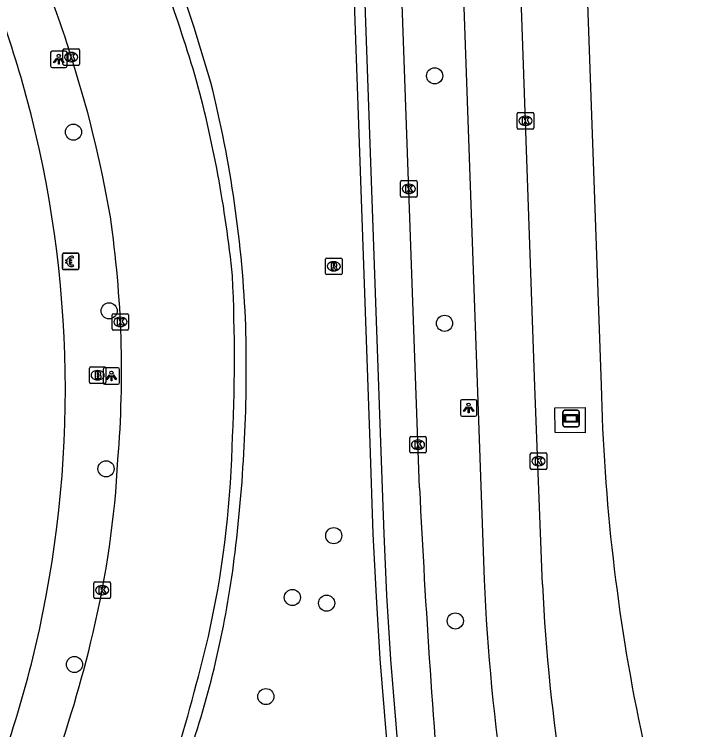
# Model space of a CAD drawing. Extents: x 160356 to 161355, y 381727 to 382845.
# Drawn here: x 161297.34 to 161339.05, y 382286.45 to 382329.85 of the extents above; entities that cross this region are included whole.
import ezdxf

# ---------------------------------------------------------------- set-up
doc = ezdxf.new("R2010")
doc.units = 0
for name, color, linetype in [('IMGEO_Betaalautomaat', 7, 'Continuous'), ('IMGEO_Boom', 7, 'Continuous'), ('IMGEO_Brandkraan', 7, 'Continuous'), ('IMGEO_Fietspad_gesloten', 7, 'Continuous'), ('IMGEO_Kolk', 7, 'Continuous'), ('IMGEO_Lichtpunt', 7, 'Continuous'), ('IMGEO_Reclamebord', 7, 'Continuous'), ('IMGEO_Rijbaan_lokaal_gesloten', 7, 'Continuous'), ('IMGEO_Rijbaan_lokaal_open', 7, 'Continuous'), ('IMGEO_Rioolput', 7, 'Continuous'), ('IMGEO_Voetpad_open', 7, 'Continuous')]:
    doc.layers.add(name, color=color, linetype=linetype)

msp = doc.modelspace()

# ---------------------------------------------------------------- linework, layer by layer
at = {"layer": 'IMGEO_Betaalautomaat'}
for p, q in [((161300.26, 382314.43), (161300.26, 382315.271)), ((161300.26, 382315.271), (161300.26, 382314.43)), ((161300.335, 382315.354), (161301.176, 382315.354)), ((161301.176, 382315.354), (161300.335, 382315.354)), ((161301.259, 382315.28), (161301.259, 382314.439)), ((161301.259, 382314.439), (161301.259, 382315.28)), ((161300.543, 382314.818), (161300.543, 382314.886)), ((161300.664, 382314.886), (161300.664, 382314.818)), ((161300.922, 382315.159), (161300.905, 382315.059)), ((161301.185, 382314.355), (161300.344, 382314.355)), ((161300.344, 382314.355), (161301.185, 382314.355)), ((161300.909, 382314.653), (161300.931, 382314.566))]:
    msp.add_line(p, q, dxfattribs=at)
for points in [[(161300.543, 382314.886), (161300.474, 382314.886), (161300.474, 382314.955), (161300.553, 382314.955)], [(161300.548, 382314.749), (161300.474, 382314.749), (161300.474, 382314.818), (161300.543, 382314.818)], [(161300.675, 382314.955), (161300.822, 382314.955), (161300.822, 382314.886), (161300.664, 382314.886)], [(161300.664, 382314.818), (161300.822, 382314.818), (161300.822, 382314.749), (161300.678, 382314.749)]]:
    msp.add_lwpolyline(points, dxfattribs=at)
for centre, radius, start, end in [((161300.338, 382315.277), 0.0779, 92.4484, 184.2845), ((161300.338, 382315.277), 0.0779, 92.4484, 184.2845), ((161301.182, 382315.277), 0.0779, 2.4484, 94.2845), ((161301.182, 382315.277), 0.0779, 2.4484, 94.2845), ((161300.836, 382314.879), 0.293, 73.014, 165.0139), ((161300.842, 382314.892), 0.179, 69.3236, 159.5683), ((161300.338, 382314.433), 0.0779, 182.4484, 274.2845), ((161300.338, 382314.433), 0.0779, 182.4484, 274.2845), ((161300.809, 382314.804), 0.267, 191.8096, 297.0389), ((161300.842, 382314.819), 0.179, 202.7625, 291.8693), ((161301.182, 382314.433), 0.0779, 272.4484, 4.2845), ((161301.182, 382314.433), 0.0779, 272.4484, 4.2845)]:
    msp.add_arc(centre, radius, start, end, dxfattribs=at)
at = {"layer": 'IMGEO_Boom'}
for centre in [(161322.843, 382326.113), (161300.93, 382322.699), (161303.095, 382311.856), (161323.444, 382311.101), (161302.908, 382302.275), (161316.721, 382298.218), (161314.213, 382294.469), (161316.289, 382294.126), (161324.097, 382293.046), (161300.992, 382290.404), (161312.604, 382288.458)]:
    msp.add_circle(centre, 0.489, dxfattribs=at)
at = {"layer": 'IMGEO_Brandkraan'}
for p, q in [((161301.901, 382307.525), (161301.901, 382308.377)), ((161301.976, 382308.451), (161302.828, 382308.451)), ((161302.902, 382308.377), (161302.902, 382307.525)), ((161302.389, 382308.231), (161302.414, 382308.231)), ((161302.828, 382307.451), (161301.976, 382307.451)), ((161302.412, 382307.671), (161302.387, 382307.671))]:
    msp.add_line(p, q, dxfattribs=at)
for points in [[(161301.901, 382307.525), (161301.901, 382308.377)], [(161301.976, 382308.451), (161302.828, 382308.451)], [(161302.902, 382308.377), (161302.902, 382307.525)], [(161302.249, 382308.151), (161302.249, 382307.751), (161302.462, 382307.751)], [(161302.48, 382308.151), (161302.249, 382308.151)], [(161302.428, 382308.07), (161302.374, 382308.07), (161302.374, 382307.994)], [(161302.374, 382307.994), (161302.427, 382307.994)], [(161302.436, 382307.918), (161302.374, 382307.918), (161302.374, 382307.837)], [(161302.374, 382307.837), (161302.436, 382307.837)], [(161302.828, 382307.451), (161301.976, 382307.451)]]:
    msp.add_lwpolyline(points, dxfattribs=at)
for centre, radius, start, end in [((161301.978, 382308.375), 0.0765, 91.552, 178.448), ((161301.978, 382308.375), 0.0765, 91.552, 178.448), ((161302.826, 382308.375), 0.0765, 1.552, 88.448), ((161302.826, 382308.375), 0.0765, 1.552, 88.448), ((161302.429, 382308.032), 0.0379, 267.8285, 90.9355), ((161302.437, 382307.877), 0.0404, 269.8759, 90.5077), ((161302.484, 382308.006), 0.145, 59.4692, 91.5367), ((161302.509, 382308.053), 0.0922, 285.5137, 58.1501), ((161302.514, 382307.861), 0.105, 301.3115, 78.989), ((161301.978, 382307.527), 0.0765, 181.552, 268.448), ((161301.978, 382307.527), 0.0765, 181.552, 268.448), ((161302.468, 382308.002), 0.251, 268.6676, 293.5347), ((161302.826, 382307.527), 0.0765, 271.552, 358.448), ((161302.826, 382307.527), 0.0765, 271.552, 358.448)]:
    msp.add_arc(centre, radius, start, end, dxfattribs=at)
for centre, major_axis, ratio, start_param, end_param in [((161302.388, 382307.951), (-0.387, 0.002), 0.722429, 4.712389, 7.853982), ((161302.413, 382307.951), (-0.39, 0.002), 0.717154, 1.570796, 4.712389)]:
    msp.add_ellipse(centre, major_axis=major_axis, ratio=ratio, start_param=start_param, end_param=end_param, dxfattribs=at)
at = {"layer": 'IMGEO_Fietspad_gesloten'}
for points in [[(161321.926, 382301.113), (161318.45, 382398.178)], [(161322.18, 382266.442), (161320.188, 382290.699), (161319.95, 382294.602), (161319.771, 382298.34), (161319.579, 382303.861), (161316.294, 382395.637)]]:
    msp.add_lwpolyline(points, dxfattribs=at)
msp.add_arc((161892.924, 382328.511), 571.655, 182.74709, 184.96146, dxfattribs=at)
at = {"layer": 'IMGEO_Kolk'}
for p, q in [((161300.294, 382326.824), (161300.294, 382327.676)), ((161300.369, 382327.75), (161301.221, 382327.75)), ((161300.782, 382327.53), (161300.807, 382327.53)), ((161301.295, 382327.676), (161301.295, 382326.824)), ((161300.805, 382326.97), (161300.78, 382326.97)), ((161301.221, 382326.75), (161300.369, 382326.75)), ((161327.855, 382322.959), (161327.855, 382323.811)), ((161327.93, 382323.885), (161328.782, 382323.885)), ((161328.343, 382323.665), (161328.368, 382323.665)), ((161328.856, 382323.811), (161328.856, 382322.959)), ((161328.366, 382323.105), (161328.341, 382323.105)), ((161328.782, 382322.885), (161327.93, 382322.885)), ((161320.776, 382318.828), (161320.776, 382319.68)), ((161320.851, 382319.754), (161321.703, 382319.754)), ((161321.777, 382319.68), (161321.777, 382318.828)), ((161321.264, 382319.534), (161321.289, 382319.534)), ((161321.703, 382318.754), (161320.851, 382318.754)), ((161321.287, 382318.974), (161321.262, 382318.974)), ((161303.278, 382310.758), (161303.278, 382311.61)), ((161303.353, 382311.684), (161304.205, 382311.684)), ((161303.766, 382311.464), (161303.791, 382311.464)), ((161304.279, 382311.61), (161304.279, 382310.758)), ((161303.789, 382310.904), (161303.764, 382310.904)), ((161304.205, 382310.684), (161303.353, 382310.684)), ((161321.332, 382303.31), (161321.332, 382304.162)), ((161321.407, 382304.236), (161322.259, 382304.236)), ((161321.82, 382304.016), (161321.845, 382304.016)), ((161322.333, 382304.162), (161322.333, 382303.31)), ((161322.259, 382303.236), (161321.407, 382303.236)), ((161321.843, 382303.456), (161321.818, 382303.456)), ((161328.647, 382302.314), (161328.647, 382303.166)), ((161328.722, 382303.24), (161329.574, 382303.24)), ((161329.648, 382303.166), (161329.648, 382302.314)), ((161329.135, 382303.02), (161329.16, 382303.02)), ((161329.574, 382302.24), (161328.722, 382302.24)), ((161329.158, 382302.46), (161329.133, 382302.46)), ((161302.171, 382294.486), (161302.171, 382295.338)), ((161302.246, 382295.412), (161303.098, 382295.412)), ((161303.172, 382295.338), (161303.172, 382294.486)), ((161302.659, 382295.192), (161302.684, 382295.192)), ((161303.098, 382294.412), (161302.246, 382294.412)), ((161302.682, 382294.632), (161302.657, 382294.632))]:
    msp.add_line(p, q, dxfattribs=at)
for points in [[(161300.294, 382326.824), (161300.294, 382327.676)], [(161300.369, 382327.75), (161301.221, 382327.75)], [(161300.615, 382327.45), (161300.738, 382327.45), (161300.738, 382327.299), (161300.868, 382327.45), (161301.032, 382327.45), (161300.886, 382327.299), (161301.039, 382327.05), (161300.887, 382327.05), (161300.802, 382327.214), (161300.738, 382327.147), (161300.738, 382327.05), (161300.615, 382327.05), (161300.615, 382327.45)], [(161301.295, 382327.676), (161301.295, 382326.824)], [(161301.221, 382326.75), (161300.369, 382326.75)], [(161327.855, 382322.959), (161327.855, 382323.811)], [(161327.93, 382323.885), (161328.782, 382323.885)], [(161328.176, 382323.585), (161328.299, 382323.585), (161328.299, 382323.434), (161328.429, 382323.585), (161328.593, 382323.585), (161328.447, 382323.434), (161328.6, 382323.185), (161328.448, 382323.185), (161328.363, 382323.349), (161328.299, 382323.282), (161328.299, 382323.185), (161328.176, 382323.185), (161328.176, 382323.585)], [(161328.856, 382323.811), (161328.856, 382322.959)], [(161328.782, 382322.885), (161327.93, 382322.885)], [(161320.776, 382318.828), (161320.776, 382319.68)], [(161320.851, 382319.754), (161321.703, 382319.754)], [(161321.777, 382319.68), (161321.777, 382318.828)], [(161321.097, 382319.454), (161321.22, 382319.454), (161321.22, 382319.303), (161321.35, 382319.454), (161321.514, 382319.454), (161321.368, 382319.303), (161321.521, 382319.054), (161321.369, 382319.054), (161321.284, 382319.218), (161321.22, 382319.151), (161321.22, 382319.054), (161321.097, 382319.054), (161321.097, 382319.454)], [(161321.703, 382318.754), (161320.851, 382318.754)], [(161303.278, 382310.758), (161303.278, 382311.61)], [(161303.353, 382311.684), (161304.205, 382311.684)], [(161303.599, 382311.384), (161303.722, 382311.384), (161303.722, 382311.233), (161303.852, 382311.384), (161304.016, 382311.384), (161303.87, 382311.233), (161304.023, 382310.984), (161303.871, 382310.984), (161303.786, 382311.148), (161303.722, 382311.081), (161303.722, 382310.984), (161303.599, 382310.984), (161303.599, 382311.384)], [(161304.279, 382311.61), (161304.279, 382310.758)], [(161304.205, 382310.684), (161303.353, 382310.684)], [(161321.332, 382303.31), (161321.332, 382304.162)], [(161321.407, 382304.236), (161322.259, 382304.236)], [(161321.653, 382303.936), (161321.776, 382303.936), (161321.776, 382303.785), (161321.906, 382303.936), (161322.07, 382303.936), (161321.924, 382303.785), (161322.077, 382303.536), (161321.925, 382303.536), (161321.84, 382303.7), (161321.776, 382303.633), (161321.776, 382303.536), (161321.653, 382303.536), (161321.653, 382303.936)], [(161322.333, 382304.162), (161322.333, 382303.31)], [(161322.259, 382303.236), (161321.407, 382303.236)], [(161328.647, 382302.314), (161328.647, 382303.166)], [(161328.722, 382303.24), (161329.574, 382303.24)], [(161329.648, 382303.166), (161329.648, 382302.314)], [(161328.968, 382302.94), (161329.091, 382302.94), (161329.091, 382302.789), (161329.221, 382302.94), (161329.385, 382302.94), (161329.239, 382302.789), (161329.392, 382302.54), (161329.24, 382302.54), (161329.155, 382302.704), (161329.091, 382302.637), (161329.091, 382302.54), (161328.968, 382302.54), (161328.968, 382302.94)], [(161329.574, 382302.24), (161328.722, 382302.24)], [(161302.171, 382294.486), (161302.171, 382295.338)], [(161302.246, 382295.412), (161303.098, 382295.412)], [(161303.172, 382295.338), (161303.172, 382294.486)], [(161302.492, 382295.112), (161302.615, 382295.112), (161302.615, 382294.961), (161302.745, 382295.112), (161302.909, 382295.112), (161302.763, 382294.961), (161302.916, 382294.712), (161302.764, 382294.712), (161302.679, 382294.876), (161302.615, 382294.809), (161302.615, 382294.712), (161302.492, 382294.712), (161302.492, 382295.112)], [(161303.098, 382294.412), (161302.246, 382294.412)]]:
    msp.add_lwpolyline(points, dxfattribs=at)
for centre, start, end in [((161300.371, 382327.674), 91.552, 178.448), ((161300.371, 382327.674), 91.552, 178.448), ((161301.219, 382327.674), 1.552, 88.448), ((161301.219, 382327.674), 1.552, 88.448), ((161300.371, 382326.826), 181.552, 268.448), ((161300.371, 382326.826), 181.552, 268.448), ((161301.219, 382326.826), 271.552, 358.448), ((161301.219, 382326.826), 271.552, 358.448), ((161327.932, 382323.809), 91.552, 178.448), ((161327.932, 382323.809), 91.552, 178.448), ((161328.78, 382323.809), 1.552, 88.448), ((161328.78, 382323.809), 1.552, 88.448), ((161327.932, 382322.961), 181.552, 268.448), ((161327.932, 382322.961), 181.552, 268.448), ((161328.78, 382322.961), 271.552, 358.448), ((161328.78, 382322.961), 271.552, 358.448), ((161320.853, 382319.678), 91.552, 178.448), ((161320.853, 382319.678), 91.552, 178.448), ((161321.701, 382319.678), 1.552, 88.448), ((161321.701, 382319.678), 1.552, 88.448), ((161320.853, 382318.83), 181.552, 268.448), ((161320.853, 382318.83), 181.552, 268.448), ((161321.701, 382318.83), 271.552, 358.448), ((161321.701, 382318.83), 271.552, 358.448), ((161303.355, 382311.608), 91.552, 178.448), ((161303.355, 382311.608), 91.552, 178.448), ((161304.203, 382311.608), 1.552, 88.448), ((161304.203, 382311.608), 1.552, 88.448), ((161303.355, 382310.76), 181.552, 268.448), ((161303.355, 382310.76), 181.552, 268.448), ((161304.203, 382310.76), 271.552, 358.448), ((161304.203, 382310.76), 271.552, 358.448), ((161321.409, 382304.16), 91.552, 178.448), ((161321.409, 382304.16), 91.552, 178.448), ((161322.257, 382304.16), 1.552, 88.448), ((161322.257, 382304.16), 1.552, 88.448), ((161321.409, 382303.312), 181.552, 268.448), ((161321.409, 382303.312), 181.552, 268.448), ((161322.257, 382303.312), 271.552, 358.448), ((161322.257, 382303.312), 271.552, 358.448), ((161328.724, 382303.164), 91.552, 178.448), ((161328.724, 382303.164), 91.552, 178.448), ((161329.572, 382303.164), 1.552, 88.448), ((161329.572, 382303.164), 1.552, 88.448), ((161328.724, 382302.316), 181.552, 268.448), ((161328.724, 382302.316), 181.552, 268.448), ((161329.572, 382302.316), 271.552, 358.448), ((161329.572, 382302.316), 271.552, 358.448), ((161302.248, 382295.336), 91.552, 178.448), ((161302.248, 382295.336), 91.552, 178.448), ((161303.096, 382295.336), 1.552, 88.448), ((161303.096, 382295.336), 1.552, 88.448), ((161302.248, 382294.488), 181.552, 268.448), ((161302.248, 382294.488), 181.552, 268.448), ((161303.096, 382294.488), 271.552, 358.448), ((161303.096, 382294.488), 271.552, 358.448)]:
    msp.add_arc(centre, 0.0765, start, end, dxfattribs=at)
for centre, major_axis, ratio, start_param, end_param in [((161300.781, 382327.25), (-0.387, 0.002), 0.722429, 4.712389, 7.853982), ((161300.806, 382327.25), (-0.39, 0.002), 0.717154, 1.570796, 4.712389), ((161328.342, 382323.385), (-0.387, 0.002), 0.722429, 4.712389, 7.853982), ((161328.367, 382323.385), (-0.39, 0.002), 0.717154, 1.570796, 4.712389), ((161321.263, 382319.254), (-0.387, 0.002), 0.722429, 4.712389, 7.853982), ((161321.288, 382319.254), (-0.39, 0.002), 0.717154, 1.570796, 4.712389), ((161303.765, 382311.184), (-0.387, 0.002), 0.722429, 4.712389, 7.853982), ((161303.79, 382311.184), (-0.39, 0.002), 0.717154, 1.570796, 4.712389), ((161321.819, 382303.736), (-0.387, 0.002), 0.722429, 4.712389, 7.853982), ((161321.844, 382303.736), (-0.39, 0.002), 0.717154, 1.570796, 4.712389), ((161329.134, 382302.74), (-0.387, 0.002), 0.722429, 4.712389, 7.853982), ((161329.159, 382302.74), (-0.39, 0.002), 0.717154, 1.570796, 4.712389), ((161302.658, 382294.912), (-0.387, 0.002), 0.722429, 4.712389, 7.853982), ((161302.683, 382294.912), (-0.39, 0.002), 0.717154, 1.570796, 4.712389)]:
    msp.add_ellipse(centre, major_axis=major_axis, ratio=ratio, start_param=start_param, end_param=end_param, dxfattribs=at)
at = {"layer": 'IMGEO_Lichtpunt'}
for p, q in [((161299.543, 382327.522), (161299.543, 382326.715)), ((161299.543, 382327.522), (161299.543, 382326.715)), ((161300.445, 382327.617), (161299.637, 382327.617)), ((161300.445, 382327.617), (161299.637, 382327.617)), ((161300.539, 382326.715), (161300.539, 382327.522)), ((161300.539, 382326.715), (161300.539, 382327.522)), ((161299.637, 382326.621), (161300.445, 382326.621)), ((161299.637, 382326.621), (161300.445, 382326.621)), ((161302.735, 382308.308), (161302.735, 382307.501)), ((161302.735, 382308.308), (161302.735, 382307.501)), ((161303.637, 382308.403), (161302.829, 382308.403)), ((161303.637, 382308.403), (161302.829, 382308.403)), ((161303.731, 382307.501), (161303.731, 382308.308)), ((161303.731, 382307.501), (161303.731, 382308.308)), ((161302.829, 382307.407), (161303.637, 382307.407)), ((161302.829, 382307.407), (161303.637, 382307.407)), ((161324.406, 382306.369), (161324.406, 382305.562)), ((161324.406, 382306.369), (161324.406, 382305.562)), ((161325.308, 382306.464), (161324.5, 382306.464)), ((161325.308, 382306.464), (161324.5, 382306.464)), ((161325.402, 382305.562), (161325.402, 382306.369)), ((161325.402, 382305.562), (161325.402, 382306.369)), ((161324.5, 382305.468), (161325.308, 382305.468)), ((161324.5, 382305.468), (161325.308, 382305.468))]:
    msp.add_line(p, q, dxfattribs=at)
for points in [[(161299.917, 382327.186), (161299.956, 382327.158), (161299.768, 382326.896), (161299.73, 382326.923), (161299.917, 382327.186)], [(161300.019, 382327.138), (161300.066, 382327.138), (161300.066, 382326.816), (161300.019, 382326.816), (161300.019, 382327.138)], [(161300.129, 382327.158), (161300.167, 382327.185), (161300.354, 382326.923), (161300.315, 382326.895), (161300.129, 382327.158)], [(161303.109, 382307.972), (161303.148, 382307.944), (161302.96, 382307.682), (161302.922, 382307.709), (161303.109, 382307.972)], [(161303.211, 382307.924), (161303.258, 382307.924), (161303.258, 382307.602), (161303.211, 382307.602), (161303.211, 382307.924)], [(161303.321, 382307.944), (161303.359, 382307.971), (161303.546, 382307.709), (161303.507, 382307.681), (161303.321, 382307.944)], [(161324.78, 382306.033), (161324.819, 382306.005), (161324.631, 382305.743), (161324.593, 382305.77), (161324.78, 382306.033)], [(161324.882, 382305.985), (161324.929, 382305.985), (161324.929, 382305.663), (161324.882, 382305.663), (161324.882, 382305.985)], [(161324.992, 382306.005), (161325.03, 382306.032), (161325.217, 382305.77), (161325.178, 382305.742), (161324.992, 382306.005)]]:
    msp.add_lwpolyline(points, dxfattribs=at)
for centre in [(161300.042, 382327.32), (161303.234, 382308.106), (161324.905, 382306.167)]:
    msp.add_circle(centre, 0.0994, dxfattribs=at)
for centre, start, end in [((161299.637, 382327.522), 90, 180), ((161299.637, 382327.522), 90, 180), ((161300.445, 382327.522), 0, 90), ((161300.445, 382327.522), 0, 90), ((161299.637, 382326.715), 180, 270), ((161299.637, 382326.715), 180, 270), ((161300.445, 382326.715), 270, 0), ((161300.445, 382326.715), 270, 360), ((161302.829, 382308.308), 90, 180), ((161302.829, 382308.308), 90, 180), ((161303.637, 382308.308), 0, 90), ((161303.637, 382308.308), 0, 90), ((161302.829, 382307.501), 180, 270), ((161302.829, 382307.501), 180, 270), ((161303.637, 382307.501), 270, 0), ((161303.637, 382307.501), 270, 360), ((161324.5, 382306.369), 90, 180), ((161324.5, 382306.369), 90, 180), ((161325.308, 382306.369), 0, 90), ((161325.308, 382306.369), 0, 90), ((161324.5, 382305.562), 180, 270), ((161324.5, 382305.562), 180, 270), ((161325.308, 382305.562), 270, 0), ((161325.308, 382305.562), 270, 360)]:
    msp.add_arc(centre, 0.0946, start, end, dxfattribs=at)
at = {"layer": 'IMGEO_Reclamebord'}
for p, q in [((161330.623, 382304.927), (161330.623, 382305.727)), ((161330.623, 382305.727), (161330.623, 382304.927)), ((161330.723, 382305.827), (161331.513, 382305.827)), ((161331.513, 382305.827), (161330.723, 382305.827)), ((161331.613, 382305.727), (161331.613, 382304.927)), ((161331.613, 382304.927), (161331.613, 382305.727)), ((161331.513, 382304.827), (161330.723, 382304.827)), ((161330.723, 382304.827), (161331.513, 382304.827))]:
    msp.add_line(p, q, dxfattribs=at)
for points in [[(161330.724, 382305.559), (161331.512, 382305.559), (161331.512, 382305.095), (161330.724, 382305.095), (161330.724, 382305.559)], [(161330.789, 382305.494), (161330.789, 382305.16), (161331.447, 382305.16), (161331.447, 382305.494), (161330.789, 382305.494)]]:
    msp.add_lwpolyline(points, dxfattribs=at)
for centre, start, end in [((161330.723, 382305.727), 90, 180), ((161330.723, 382305.727), 90, 180), ((161331.513, 382305.727), 0, 90), ((161331.513, 382305.727), 360, 90), ((161330.723, 382304.927), 180, 270), ((161330.723, 382304.927), 180, 270), ((161331.513, 382304.927), 270, 0), ((161331.513, 382304.927), 270, 0)]:
    msp.add_arc(centre, 0.1, start, end, dxfattribs=at)
at = {"layer": 'IMGEO_Rijbaan_lokaal_gesloten'}
for points in [[(161329.384, 382295.255), (161328.927, 382307.262), (161325.875, 382393.982)], [(161330.052, 382388.106), (161332.941, 382307.348)], [(161322.615, 382386.648), (161325.857, 382295.549)]]:
    msp.add_lwpolyline(points, dxfattribs=at)
for centre, radius, start, end in [((161448.135, 382310.011), 115.225, 181.32426, 191.79946), ((161435.824, 382299.756), 110.048, 182.19086, 195.77248), ((161440.724, 382300.52), 111.464, 182.70723, 195.29967), ((161470.153, 382317.094), 138.247, 192.80713, 198.49378)]:
    msp.add_arc(centre, radius, start, end, dxfattribs=at)
at = {"layer": 'IMGEO_Rijbaan_lokaal_open'}
for centre, radius, start, end in [((161150.656, 382277.305), 165.048, 17.22565, 21.34761), ((161269.995, 382318.742), 31.94, 16.0709, 24.7813), ((161234.781, 382305.954), 69.365, 9.62601, 18.16946), ((161236.823, 382306.543), 74.126, 5.76269, 15.36256), ((161239.195, 382308.197), 64.655, 355.25601, 8.32016), ((161209.701, 382308.966), 100.998, 356.94161, 2.84922), ((161250.28, 382305.31), 60.3, 347.34485, 358.35351), ((161244.818, 382305.882), 58.888, 346.70147, 357.04901), ((161221.346, 382311.549), 83.034, 340.39365, 346.62153), ((161180.908, 382322.847), 131.842, 339.58531, 346.51329)]:
    msp.add_arc(centre, radius, start, end, dxfattribs=at)
at = {"layer": 'IMGEO_Rioolput'}
for p, q in [((161316.224, 382314.132), (161316.224, 382314.984)), ((161316.299, 382315.058), (161317.151, 382315.058)), ((161316.712, 382314.838), (161316.737, 382314.838)), ((161317.225, 382314.984), (161317.225, 382314.132)), ((161317.151, 382314.058), (161316.299, 382314.058)), ((161316.735, 382314.278), (161316.71, 382314.278))]:
    msp.add_line(p, q, dxfattribs=at)
for points in [[(161316.224, 382314.132), (161316.224, 382314.984)], [(161316.299, 382315.058), (161317.151, 382315.058)], [(161317.225, 382314.984), (161317.225, 382314.132)], [(161316.813, 382314.756), (161316.561, 382314.758), (161316.561, 382314.358)], [(161316.561, 382314.358), (161316.685, 382314.358), (161316.685, 382314.52), (161316.696, 382314.52)], [(161316.739, 382314.677), (161316.685, 382314.677), (161316.685, 382314.596)], [(161316.685, 382314.596), (161316.737, 382314.596)], [(161316.743, 382314.491), (161316.814, 382314.358), (161316.954, 382314.358), (161316.889, 382314.484)], [(161317.151, 382314.058), (161316.299, 382314.058)]]:
    msp.add_lwpolyline(points, dxfattribs=at)
for centre, radius, start, end in [((161316.301, 382314.982), 0.0765, 91.552, 178.448), ((161316.301, 382314.982), 0.0765, 91.552, 178.448), ((161317.149, 382314.982), 0.0765, 1.552, 88.448), ((161317.149, 382314.982), 0.0765, 1.552, 88.448), ((161316.695, 382314.467), 0.0533, 26.0293, 88.6989), ((161316.721, 382314.785), 0.19, 274.7715, 282.9687), ((161316.745, 382314.581), 0.0964, 77.0061, 93.1865), ((161316.759, 382314.638), 0.0378, 276.6634, 79.6772), ((161316.812, 382314.646), 0.109, 350.3612, 89.416), ((161316.81, 382314.646), 0.112, 277.5842, 350.9817), ((161316.794, 382314.431), 0.108, 29.5134, 73.7905), ((161316.301, 382314.134), 0.0765, 181.552, 268.448), ((161316.301, 382314.134), 0.0765, 181.552, 268.448), ((161317.149, 382314.134), 0.0765, 271.552, 358.448), ((161317.149, 382314.134), 0.0765, 271.552, 358.448)]:
    msp.add_arc(centre, radius, start, end, dxfattribs=at)
for centre, major_axis, ratio, start_param, end_param in [((161316.711, 382314.558), (-0.387, 0.002), 0.722429, 4.712389, 7.853982), ((161316.736, 382314.558), (-0.39, 0.002), 0.717154, 1.570796, 4.712389)]:
    msp.add_ellipse(centre, major_axis=major_axis, ratio=ratio, start_param=start_param, end_param=end_param, dxfattribs=at)
at = {"layer": 'IMGEO_Voetpad_open'}
for points in [[(161315.724, 382393.755), (161318.911, 382303.837), (161319.103, 382298.321), (161319.292, 382294.513), (161319.526, 382290.746), (161321.423, 382267.645)], [(161331.98, 382305.991), (161331.972, 382304.453), (161330.164, 382304.468), (161330.145, 382305.968), (161331.98, 382305.991)]]:
    msp.add_lwpolyline(points, dxfattribs=at)
for centre, radius, start, end in [((161181.842, 382288.633), 132.708, 16.22253, 21.05837), ((161232.24, 382307.005), 68.209, 14.22551, 24.61338), ((161238.878, 382308.064), 72.565, 2.27911, 14.07131), ((161232.393, 382307.067), 68.046, 345.85882, 14.20651), ((161217.218, 382308.51), 94.2, 353.10838, 1.48416), ((161250.529, 382304.469), 60.644, 341.70218, 353.12279), ((161232.264, 382307.111), 68.182, 334.05289, 345.84955)]:
    msp.add_arc(centre, radius, start, end, dxfattribs=at)

doc.saveas('drawing.dxf')
